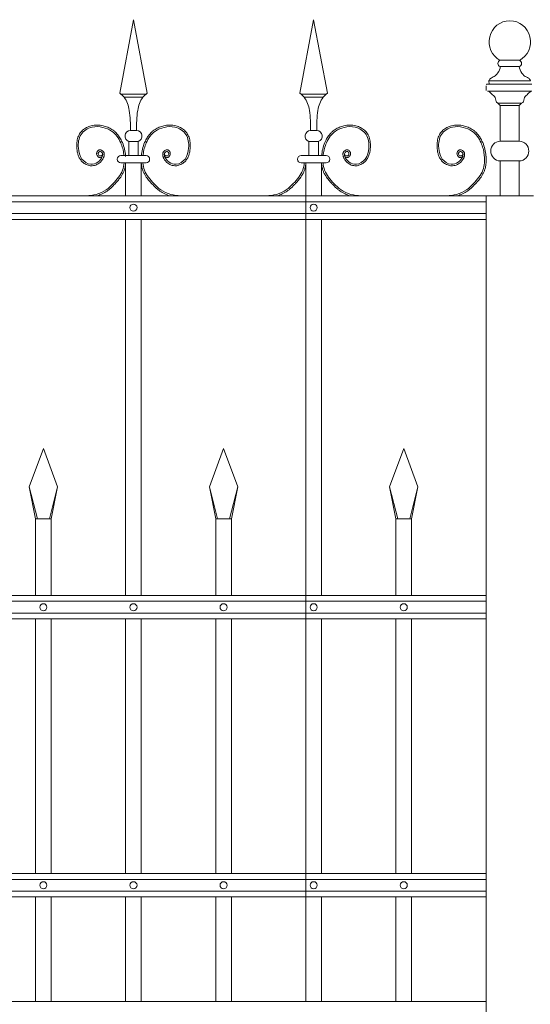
# Model space of a CAD drawing. Header units: millimetres. Extents: x 6567289036 to 6568990308, y 5976640423 to 5977332400.
# Tile 262 of 334: x 6568273775 to 6568274420, y 5976808347 to 5976809589. Entities that reach past the tile are written whole.
import ezdxf

# ---------------------------------------------------------------- set-up
doc = ezdxf.new("R2010")
doc.units = ezdxf.units.MM
doc.layers.add('01_widok', color=7, linetype='Continuous', lineweight=13)

# ---------------------------------------------------------------- blocks, each defined once
blk = doc.blocks.new('A$C6D0402AF')
at = {"layer": '01_widok'}
for p, q in [((2.1025, 1.4602), (2.12, 1.5538)), ((2.1375, 1.4602), (2.12, 1.5538)), ((2.3325, 1.4602), (2.35, 1.5538)), ((2.3675, 1.4602), (2.35, 1.5538)), ((2.12, 1.4588), (2.104, 1.4588)), ((2.12, 1.4588), (2.136, 1.4588)), ((2.35, 1.4588), (2.334, 1.4588)), ((2.35, 1.4588), (2.366, 1.4588)), ((2.12, 1.4548), (2.108, 1.4548)), ((2.12, 1.4548), (2.132, 1.4548)), ((2.35, 1.4548), (2.338, 1.4548)), ((2.35, 1.4548), (2.362, 1.4548)), ((2.12, 1.4125), (2.116, 1.4125)), ((2.12, 1.4125), (2.124, 1.4125)), ((2.35, 1.4125), (2.346, 1.4125)), ((2.35, 1.4125), (2.354, 1.4125)), ((2.114, 1.3985), (2.12, 1.3985)), ((2.114, 1.3985), (2.114, 1.3805)), ((2.126, 1.3985), (2.12, 1.3985)), ((2.126, 1.3985), (2.126, 1.3805)), ((2.344, 1.3985), (2.35, 1.3985)), ((2.344, 1.3985), (2.344, 1.3805)), ((2.356, 1.3985), (2.35, 1.3985)), ((2.356, 1.3985), (2.356, 1.3805)), ((2.12, 1.3805), (2.104, 1.3805)), ((2.11, 1.371), (2.104, 1.371)), ((2.11, 1.371), (2.11, 1.329)), ((2.11, 1.371), (2.13, 1.371)), ((2.12, 1.3805), (2.136, 1.3805)), ((2.13, 1.371), (2.13, 1.329)), ((2.13, 1.371), (2.136, 1.371)), ((2.35, 1.3805), (2.334, 1.3805)), ((2.34, 1.371), (2.334, 1.371)), ((2.34, 1.371), (2.34, 1.329)), ((2.34, 1.371), (2.34, 0.301)), ((2.34, 1.371), (2.34, 1.329)), ((2.34, 1.371), (2.36, 1.371)), ((2.35, 1.3805), (2.366, 1.3805)), ((2.36, 1.371), (2.36, 1.329)), ((2.36, 1.371), (2.366, 1.371)), ((2.57, 1.329), (0.06, 1.329)), ((0.06, 1.3215), (2.57, 1.3215)), ((0.06, 1.3065), (2.57, 1.3065)), ((2.57, 1.299), (0.06, 1.299)), ((2.11, 1.299), (2.11, 0.819)), ((2.13, 1.299), (2.13, 0.819)), ((2.34, 1.299), (2.34, 0.819)), ((2.36, 1.299), (2.36, 0.819)), ((1.987, 0.9577), (2.005, 1.0067)), ((2.023, 0.9577), (2.005, 1.0067)), ((2.217, 0.9577), (2.235, 1.0067)), ((2.253, 0.9577), (2.235, 1.0067)), ((2.447, 0.9577), (2.465, 1.0067)), ((2.483, 0.9577), (2.465, 1.0067)), ((1.9974, 0.9167), (1.987, 0.9577)), ((1.987, 0.9577), (1.995, 0.9167)), ((2.0126, 0.9167), (2.023, 0.9577)), ((2.0126, 0.9167), (2.023, 0.9577)), ((2.023, 0.9577), (2.015, 0.9167)), ((2.023, 0.9577), (2.015, 0.9167)), ((2.2274, 0.9167), (2.217, 0.9577)), ((2.217, 0.9577), (2.225, 0.9167)), ((2.2426, 0.9167), (2.253, 0.9577)), ((2.253, 0.9577), (2.245, 0.9167)), ((2.4574, 0.9167), (2.447, 0.9577)), ((2.447, 0.9577), (2.455, 0.9167)), ((2.4726, 0.9167), (2.483, 0.9577)), ((2.483, 0.9577), (2.475, 0.9167)), ((2.005, 0.9167), (1.995, 0.9167)), ((1.995, 0.9167), (1.995, 0.819)), ((2.005, 0.9167), (2.015, 0.9167)), ((2.015, 0.9167), (2.015, 0.819)), ((2.015, 0.9167), (2.015, 0.819)), ((2.235, 0.9167), (2.225, 0.9167)), ((2.225, 0.9167), (2.225, 0.819)), ((2.235, 0.9167), (2.245, 0.9167)), ((2.245, 0.9167), (2.245, 0.819)), ((2.465, 0.9167), (2.455, 0.9167)), ((2.455, 0.9167), (2.455, 0.819)), ((2.465, 0.9167), (2.475, 0.9167)), ((2.475, 0.9167), (2.475, 0.819)), ((2.57, 0.819), (0.06, 0.819)), ((2.57, 0.8115), (0.06, 0.8115)), ((2.57, 0.7965), (0.06, 0.7965)), ((2.57, 0.789), (0.06, 0.789)), ((1.995, 0.789), (1.995, 0.4642)), ((2.015, 0.789), (2.015, 0.4642)), ((2.015, 0.789), (2.015, 0.4642)), ((2.11, 0.789), (2.11, 0.4642)), ((2.13, 0.789), (2.13, 0.4642)), ((2.225, 0.789), (2.225, 0.4642)), ((2.245, 0.789), (2.245, 0.4642)), ((2.34, 0.789), (2.34, 0.4642)), ((2.36, 0.789), (2.36, 0.4642)), ((2.455, 0.789), (2.455, 0.4642)), ((2.475, 0.789), (2.475, 0.4642)), ((2.57, 0.4642), (0.06, 0.4642)), ((2.57, 0.4567), (0.06, 0.4567)), ((2.57, 0.4417), (0.06, 0.4417)), ((2.57, 0.4342), (0.06, 0.4342)), ((1.995, 0.4342), (1.995, 0.301)), ((2.015, 0.4342), (2.015, 0.301)), ((2.015, 0.4342), (2.015, 0.301)), ((2.11, 0.4342), (2.11, 0.301)), ((2.13, 0.4342), (2.13, 0.301)), ((2.225, 0.4342), (2.225, 0.301)), ((2.245, 0.4342), (2.245, 0.301)), ((2.34, 0.4342), (2.34, 0.301)), ((2.36, 0.4342), (2.36, 0.301)), ((2.455, 0.4342), (2.455, 0.301)), ((2.475, 0.4342), (2.475, 0.301)), ((0.06, 0.301), (2.57, 0.301)), ((2.57, 0.301), (0.06, 0.301))]:
    blk.add_line(p, q, dxfattribs=at)
for centre in [(2.12, 1.314), (2.35, 1.314), (2.005, 0.804), (2.12, 0.804), (2.235, 0.804), (2.35, 0.804), (2.465, 0.804), (2.005, 0.4492), (2.12, 0.4492), (2.235, 0.4492), (2.35, 0.4492), (2.465, 0.4492)]:
    blk.add_circle(centre, 0.0045, dxfattribs=at)
for centre, radius, start, end in [((2.1163, 1.4053), 0.00718, 92.058, 251.6817), ((2.1237, 1.4053), 0.00718, 288.3183, 87.942), ((2.3463, 1.4053), 0.00718, 92.058, 251.6817), ((2.3537, 1.4053), 0.00718, 288.3183, 87.942), ((2.1041, 1.3757), 0.00473, 91.3822, 268.6178), ((2.1359, 1.3757), 0.00473, 271.3822, 88.6178), ((2.3341, 1.3757), 0.00473, 91.3822, 268.6178), ((2.3659, 1.3757), 0.00473, 271.3822, 88.6178)]:
    blk.add_arc(centre, radius, start, end, dxfattribs=at)
for points in [[(2.1025, 1.4602), (2.108, 1.4548), (2.1146, 1.4381), (2.116, 1.4125)], [(2.1375, 1.4602), (2.132, 1.4548), (2.1254, 1.4381), (2.124, 1.4125)], [(2.3325, 1.4602), (2.338, 1.4548), (2.3446, 1.4381), (2.346, 1.4125)], [(2.3675, 1.4602), (2.362, 1.4548), (2.3554, 1.4381), (2.354, 1.4125)], [(2.5678, 1.3805), (2.5682, 1.3762), (2.568, 1.371)], [(2.5698, 1.3803), (2.5702, 1.376), (2.57, 1.3708)]]:
    blk.add_spline(points, degree=3, dxfattribs=at)
for points, knots in [([(2.0801, 1.3792), (2.079, 1.3776), (2.0766, 1.3779), (2.076, 1.3781), (2.0758, 1.3782), (2.0754, 1.3784), (2.0752, 1.3785), (2.0745, 1.3789), (2.0742, 1.3794), (2.0735, 1.3803), (2.0733, 1.3808), (2.073, 1.3818), (2.0729, 1.3823), (2.073, 1.3832), (2.073, 1.3835), (2.0731, 1.3841), (2.0732, 1.3844), (2.0735, 1.3852), (2.0738, 1.3856), (2.0745, 1.3865), (2.0749, 1.3869), (2.0757, 1.3873), (2.076, 1.3874), (2.0765, 1.3876), (2.0767, 1.3876), (2.0772, 1.3876), (2.0774, 1.3876), (2.0782, 1.3876), (2.0787, 1.3875), (2.0796, 1.387), (2.08, 1.3868), (2.0808, 1.3862), (2.0811, 1.3858), (2.0817, 1.3852), (2.0818, 1.3849), (2.0821, 1.3844), (2.0823, 1.3841), (2.0825, 1.3835), (2.0825, 1.3832), (2.0827, 1.3824), (2.0827, 1.3818), (2.0826, 1.3807), (2.0825, 1.3802), (2.0823, 1.3794), (2.0822, 1.3791), (2.082, 1.3785), (2.0819, 1.3781), (2.0816, 1.3774), (2.0814, 1.3771), (2.0809, 1.3761), (2.0806, 1.3755), (2.0794, 1.3736), (2.0784, 1.3725), (2.0758, 1.3702), (2.0739, 1.3691), (2.07, 1.3676), (2.0678, 1.3673), (2.0649, 1.3674), (2.0641, 1.3675), (2.0626, 1.3679), (2.0618, 1.3681), (2.0592, 1.3691), (2.0575, 1.3701), (2.0547, 1.3724), (2.0536, 1.3735), (2.0517, 1.376), (2.0509, 1.3773), (2.0496, 1.3801), (2.0491, 1.3815), (2.0484, 1.3843), (2.0481, 1.3858), (2.0478, 1.3883), (2.0477, 1.3894), (2.0476, 1.3916), (2.0475, 1.3928), (2.0476, 1.3961), (2.0478, 1.3983), (2.0487, 1.4027), (2.0494, 1.4048), (2.051, 1.4077), (2.0515, 1.4085), (2.0527, 1.4101), (2.0533, 1.4109), (2.0554, 1.4131), (2.057, 1.4143), (2.0605, 1.4164), (2.0624, 1.4173), (2.0655, 1.4184), (2.0667, 1.4187), (2.0692, 1.4191), (2.0704, 1.4193), (2.0737, 1.4194), (2.0757, 1.4193), (2.0789, 1.4189), (2.0801, 1.4186), (2.0832, 1.4179), (2.0852, 1.4173), (2.089, 1.4158), (2.0908, 1.4149), (2.0935, 1.4132), (2.0944, 1.4125), (2.0961, 1.4111), (2.097, 1.4103), (2.0993, 1.4078), (2.1007, 1.406), (2.103, 1.4025), (2.104, 1.4007), (2.1062, 1.3963), (2.1072, 1.3935), (2.1087, 1.3879), (2.1093, 1.385), (2.1097, 1.3815), (2.1098, 1.381), (2.11, 1.379)], [4.6165, 4.6165, 4.6165, 4.6165, 5.188367, 5.188367, 5.549428, 5.549428, 5.910489, 5.910489, 6.837983, 6.837983, 7.765478, 7.765478, 8.692972, 8.692972, 9.190028, 9.190028, 9.687083, 9.687083, 10.618534, 10.618534, 11.549985, 11.549985, 12.010547, 12.010547, 12.33998, 12.33998, 12.669414, 12.669414, 13.561099, 13.561099, 14.452783, 14.452783, 15.344467, 15.344467, 15.940368, 15.940368, 16.492607, 16.492607, 17.044846, 17.044846, 18.200205, 18.200205, 19.355563, 19.355563, 20.151118, 20.151118, 21.100453, 21.100453, 22.049789, 22.049789, 23.94846, 23.94846, 27.745803, 27.745803, 33.221248, 33.221248, 38.696693, 38.696693, 40.725069, 40.725069, 42.753445, 42.753445, 47.908007, 47.908007, 52.041948, 52.041948, 56.17589, 56.17589, 60.309831, 60.309831, 64.342201, 64.342201, 67.40836, 67.40836, 70.47452, 70.47452, 76.606839, 76.606839, 82.739158, 82.739158, 85.455708, 85.455708, 88.172258, 88.172258, 93.605357, 93.605357, 99.038456, 99.038456, 102.482403, 102.482403, 105.92635, 105.92635, 111.504268, 111.504268, 114.996104, 114.996104, 120.708661, 120.708661, 126.421218, 126.421218, 129.587167, 129.587167, 132.753115, 132.753115, 139.085012, 139.085012, 144.64085, 144.64085, 153.114925, 153.114925, 161.589001, 161.589001, 163.11027, 163.11027, 163.11027, 163.11027]), ([(2.0801, 1.3792), (2.079, 1.3776), (2.0766, 1.3779), (2.076, 1.3781), (2.0758, 1.3782), (2.0754, 1.3784), (2.0752, 1.3785), (2.0745, 1.3789), (2.0742, 1.3794), (2.0735, 1.3803), (2.0733, 1.3808), (2.073, 1.3818), (2.0729, 1.3823), (2.073, 1.3832), (2.073, 1.3835), (2.0731, 1.3841), (2.0732, 1.3844), (2.0735, 1.3852), (2.0738, 1.3856), (2.0745, 1.3865), (2.0749, 1.3869), (2.0757, 1.3873), (2.076, 1.3874), (2.0765, 1.3876), (2.0767, 1.3876), (2.0772, 1.3876), (2.0774, 1.3876), (2.0782, 1.3876), (2.0787, 1.3875), (2.0796, 1.387), (2.08, 1.3868), (2.0808, 1.3862), (2.0811, 1.3858), (2.0817, 1.3852), (2.0818, 1.3849), (2.0821, 1.3844), (2.0823, 1.3841), (2.0825, 1.3835), (2.0825, 1.3832), (2.0827, 1.3824), (2.0827, 1.3818), (2.0826, 1.3807), (2.0825, 1.3802), (2.0823, 1.3794), (2.0822, 1.3791), (2.082, 1.3785), (2.0819, 1.3781), (2.0816, 1.3774), (2.0814, 1.3771), (2.0809, 1.3761), (2.0806, 1.3755), (2.0794, 1.3736), (2.0784, 1.3725), (2.0758, 1.3702), (2.0739, 1.3691), (2.07, 1.3676), (2.0678, 1.3673), (2.0649, 1.3674), (2.0641, 1.3675), (2.0626, 1.3679), (2.0618, 1.3681), (2.0592, 1.3691), (2.0575, 1.3701), (2.0547, 1.3724), (2.0536, 1.3735), (2.0517, 1.376), (2.0509, 1.3773), (2.0496, 1.3801), (2.0491, 1.3815), (2.0484, 1.3843), (2.0481, 1.3858), (2.0478, 1.3883), (2.0477, 1.3894), (2.0476, 1.3916), (2.0475, 1.3928), (2.0476, 1.3961), (2.0478, 1.3983), (2.0487, 1.4027), (2.0494, 1.4048), (2.051, 1.4077), (2.0515, 1.4085), (2.0527, 1.4101), (2.0533, 1.4109), (2.0554, 1.4131), (2.057, 1.4143), (2.0605, 1.4164), (2.0624, 1.4173), (2.0655, 1.4184), (2.0667, 1.4187), (2.0692, 1.4191), (2.0704, 1.4193), (2.0737, 1.4194), (2.0757, 1.4193), (2.0789, 1.4189), (2.0801, 1.4186), (2.0832, 1.4179), (2.0852, 1.4173), (2.089, 1.4158), (2.0908, 1.4149), (2.0935, 1.4132), (2.0944, 1.4125), (2.0961, 1.4111), (2.097, 1.4103), (2.0993, 1.4078), (2.1007, 1.406), (2.103, 1.4025), (2.104, 1.4007), (2.1062, 1.3963), (2.1072, 1.3935), (2.1087, 1.3879), (2.1093, 1.385), (2.1097, 1.3815), (2.1098, 1.381), (2.1098, 1.3805)], [4.6165, 4.6165, 4.6165, 4.6165, 5.188367, 5.188367, 5.549428, 5.549428, 5.910489, 5.910489, 6.837983, 6.837983, 7.765478, 7.765478, 8.692972, 8.692972, 9.190028, 9.190028, 9.687083, 9.687083, 10.618534, 10.618534, 11.549985, 11.549985, 12.010547, 12.010547, 12.33998, 12.33998, 12.669414, 12.669414, 13.561099, 13.561099, 14.452783, 14.452783, 15.344467, 15.344467, 15.940368, 15.940368, 16.492607, 16.492607, 17.044846, 17.044846, 18.200205, 18.200205, 19.355563, 19.355563, 20.151118, 20.151118, 21.100453, 21.100453, 22.049789, 22.049789, 23.94846, 23.94846, 27.745803, 27.745803, 33.221248, 33.221248, 38.696693, 38.696693, 40.725069, 40.725069, 42.753445, 42.753445, 47.908007, 47.908007, 52.041948, 52.041948, 56.17589, 56.17589, 60.309831, 60.309831, 64.342201, 64.342201, 67.40836, 67.40836, 70.47452, 70.47452, 76.606839, 76.606839, 82.739158, 82.739158, 85.455708, 85.455708, 88.172258, 88.172258, 93.605357, 93.605357, 99.038456, 99.038456, 102.482403, 102.482403, 105.92635, 105.92635, 111.504268, 111.504268, 114.996104, 114.996104, 120.708661, 120.708661, 126.421218, 126.421218, 129.587167, 129.587167, 132.753115, 132.753115, 139.085012, 139.085012, 144.64085, 144.64085, 153.114925, 153.114925, 161.589001, 161.589001, 163.11027, 163.11027, 163.11027, 163.11027]), ([(2.0801, 1.3792), (2.079, 1.3776), (2.0766, 1.3779), (2.076, 1.3781), (2.0758, 1.3782), (2.0754, 1.3784), (2.0752, 1.3785), (2.0745, 1.3789), (2.0742, 1.3794), (2.0735, 1.3803), (2.0733, 1.3808), (2.073, 1.3818), (2.0729, 1.3823), (2.073, 1.3832), (2.073, 1.3835), (2.0731, 1.3841), (2.0732, 1.3844), (2.0735, 1.3852), (2.0738, 1.3856), (2.0745, 1.3865), (2.0749, 1.3869), (2.0757, 1.3873), (2.076, 1.3874), (2.0765, 1.3876), (2.0767, 1.3876), (2.0772, 1.3876), (2.0774, 1.3876), (2.0782, 1.3876), (2.0787, 1.3875), (2.0796, 1.387), (2.08, 1.3868), (2.0808, 1.3862), (2.0811, 1.3858), (2.0817, 1.3852), (2.0818, 1.3849), (2.0821, 1.3844), (2.0823, 1.3841), (2.0825, 1.3835), (2.0825, 1.3832), (2.0827, 1.3824), (2.0827, 1.3818), (2.0826, 1.3807), (2.0825, 1.3802), (2.0823, 1.3794), (2.0822, 1.3791), (2.082, 1.3785), (2.0819, 1.3781), (2.0816, 1.3774), (2.0814, 1.3771), (2.0809, 1.3761), (2.0806, 1.3755), (2.0794, 1.3736), (2.0784, 1.3725), (2.0758, 1.3702), (2.0739, 1.3691), (2.07, 1.3676), (2.0678, 1.3673), (2.0649, 1.3674), (2.0641, 1.3675), (2.0626, 1.3679), (2.0618, 1.3681), (2.0592, 1.3691), (2.0575, 1.3701), (2.0547, 1.3724), (2.0536, 1.3735), (2.0517, 1.376), (2.0509, 1.3773), (2.0496, 1.3801), (2.0491, 1.3815), (2.0484, 1.3843), (2.0481, 1.3858), (2.0478, 1.3883), (2.0477, 1.3894), (2.0476, 1.3916), (2.0475, 1.3928), (2.0476, 1.3961), (2.0478, 1.3983), (2.0487, 1.4027), (2.0494, 1.4048), (2.051, 1.4077), (2.0515, 1.4085), (2.0527, 1.4101), (2.0533, 1.4109), (2.0554, 1.4131), (2.057, 1.4143), (2.0605, 1.4164), (2.0624, 1.4173), (2.0655, 1.4184), (2.0667, 1.4187), (2.0692, 1.4191), (2.0704, 1.4193), (2.0737, 1.4194), (2.0757, 1.4193), (2.0789, 1.4189), (2.0801, 1.4186), (2.0832, 1.4179), (2.0852, 1.4173), (2.089, 1.4158), (2.0908, 1.4149), (2.0935, 1.4132), (2.0944, 1.4125), (2.0961, 1.4111), (2.097, 1.4103), (2.0993, 1.4078), (2.1007, 1.406), (2.103, 1.4025), (2.104, 1.4007), (2.1062, 1.3963), (2.1072, 1.3935), (2.1087, 1.3879), (2.1093, 1.385), (2.1097, 1.3815), (2.1098, 1.381), (2.11, 1.379)], [4.6165, 4.6165, 4.6165, 4.6165, 5.188367, 5.188367, 5.549428, 5.549428, 5.910489, 5.910489, 6.837983, 6.837983, 7.765478, 7.765478, 8.692972, 8.692972, 9.190028, 9.190028, 9.687083, 9.687083, 10.618534, 10.618534, 11.549985, 11.549985, 12.010547, 12.010547, 12.33998, 12.33998, 12.669414, 12.669414, 13.561099, 13.561099, 14.452783, 14.452783, 15.344467, 15.344467, 15.940368, 15.940368, 16.492607, 16.492607, 17.044846, 17.044846, 18.200205, 18.200205, 19.355563, 19.355563, 20.151118, 20.151118, 21.100453, 21.100453, 22.049789, 22.049789, 23.94846, 23.94846, 27.745803, 27.745803, 33.221248, 33.221248, 38.696693, 38.696693, 40.725069, 40.725069, 42.753445, 42.753445, 47.908007, 47.908007, 52.041948, 52.041948, 56.17589, 56.17589, 60.309831, 60.309831, 64.342201, 64.342201, 67.40836, 67.40836, 70.47452, 70.47452, 76.606839, 76.606839, 82.739158, 82.739158, 85.455708, 85.455708, 88.172258, 88.172258, 93.605357, 93.605357, 99.038456, 99.038456, 102.482403, 102.482403, 105.92635, 105.92635, 111.504268, 111.504268, 114.996104, 114.996104, 120.708661, 120.708661, 126.421218, 126.421218, 129.587167, 129.587167, 132.753115, 132.753115, 139.085012, 139.085012, 144.64085, 144.64085, 153.114925, 153.114925, 161.589001, 161.589001, 163.11027, 163.11027, 163.11027, 163.11027]), ([(2.0806, 1.3827), (2.0804, 1.3819), (2.08, 1.38), (2.076, 1.3793), (2.0742, 1.3832), (2.077, 1.3867), (2.0813, 1.3836), (2.08, 1.3775), (2.0752, 1.3712), (2.0641, 1.3677), (2.0522, 1.3756), (2.0486, 1.3909), (2.0506, 1.4085), (2.066, 1.4182), (2.0805, 1.4172), (2.0948, 1.4116), (2.1043, 1.3981), (2.1071, 1.3866), (2.1078, 1.3809), (2.1078, 1.3805)], [0, 0, 0, 0, 2.276171, 5.482858, 9.081143, 12.123133, 16.088096, 20.24215, 29.50989, 38.967775, 52.064989, 66.796785, 84.531155, 101.296087, 115.254866, 127.16367, 146.089907, 161.545397, 162.912572, 162.912572, 162.912572, 162.912572]), ([(2.0806, 1.3827), (2.0804, 1.3819), (2.08, 1.38), (2.076, 1.3793), (2.0742, 1.3832), (2.077, 1.3867), (2.0813, 1.3836), (2.08, 1.3775), (2.0752, 1.3712), (2.0641, 1.3677), (2.0522, 1.3756), (2.0486, 1.3909), (2.0506, 1.4085), (2.066, 1.4182), (2.0805, 1.4172), (2.0948, 1.4116), (2.1043, 1.3981), (2.1071, 1.3866), (2.1078, 1.3809), (2.1078, 1.3805)], [0, 0, 0, 0, 2.276171, 5.482858, 9.081143, 12.123133, 16.088096, 20.24215, 29.50989, 38.967775, 52.064989, 66.796785, 84.531155, 101.296087, 115.254866, 127.16367, 146.089907, 161.545397, 162.912572, 162.912572, 162.912572, 162.912572]), ([(2.0806, 1.3827), (2.0804, 1.3819), (2.08, 1.38), (2.076, 1.3793), (2.0742, 1.3832), (2.077, 1.3867), (2.0813, 1.3836), (2.08, 1.3775), (2.0752, 1.3712), (2.0641, 1.3677), (2.0522, 1.3756), (2.0486, 1.3909), (2.0506, 1.4085), (2.066, 1.4182), (2.0805, 1.4172), (2.0948, 1.4116), (2.1043, 1.3981), (2.1071, 1.3866), (2.1078, 1.3809), (2.1078, 1.3805)], [0, 0, 0, 0, 2.276171, 5.482858, 9.081143, 12.123133, 16.088096, 20.24215, 29.50989, 38.967775, 52.064989, 66.796785, 84.531155, 101.296087, 115.254866, 127.16367, 146.089907, 161.545397, 162.912572, 162.912572, 162.912572, 162.912572]), ([(2.1599, 1.3792), (2.161, 1.3776), (2.1634, 1.3779), (2.164, 1.3781), (2.1642, 1.3782), (2.1646, 1.3784), (2.1648, 1.3785), (2.1655, 1.3789), (2.1658, 1.3794), (2.1665, 1.3803), (2.1667, 1.3808), (2.167, 1.3818), (2.1671, 1.3823), (2.167, 1.3832), (2.167, 1.3835), (2.1669, 1.3841), (2.1668, 1.3844), (2.1665, 1.3852), (2.1662, 1.3856), (2.1655, 1.3865), (2.1651, 1.3869), (2.1643, 1.3873), (2.164, 1.3874), (2.1635, 1.3876), (2.1633, 1.3876), (2.1628, 1.3876), (2.1626, 1.3876), (2.1618, 1.3876), (2.1613, 1.3875), (2.1604, 1.387), (2.16, 1.3868), (2.1592, 1.3862), (2.1589, 1.3858), (2.1583, 1.3852), (2.1582, 1.3849), (2.1579, 1.3844), (2.1577, 1.3841), (2.1575, 1.3835), (2.1575, 1.3832), (2.1573, 1.3824), (2.1573, 1.3818), (2.1574, 1.3807), (2.1575, 1.3802), (2.1577, 1.3794), (2.1578, 1.3791), (2.158, 1.3785), (2.1581, 1.3781), (2.1584, 1.3774), (2.1586, 1.3771), (2.1591, 1.3761), (2.1594, 1.3755), (2.1606, 1.3736), (2.1616, 1.3725), (2.1642, 1.3702), (2.1661, 1.3691), (2.17, 1.3676), (2.1722, 1.3673), (2.1751, 1.3674), (2.1759, 1.3675), (2.1774, 1.3679), (2.1782, 1.3681), (2.1808, 1.3691), (2.1825, 1.3701), (2.1853, 1.3724), (2.1864, 1.3735), (2.1883, 1.376), (2.1891, 1.3773), (2.1904, 1.3801), (2.1909, 1.3815), (2.1916, 1.3843), (2.1919, 1.3858), (2.1922, 1.3883), (2.1923, 1.3894), (2.1924, 1.3916), (2.1925, 1.3928), (2.1924, 1.3961), (2.1922, 1.3983), (2.1913, 1.4027), (2.1906, 1.4048), (2.189, 1.4077), (2.1885, 1.4085), (2.1873, 1.4101), (2.1867, 1.4109), (2.1846, 1.4131), (2.183, 1.4143), (2.1795, 1.4164), (2.1776, 1.4173), (2.1745, 1.4184), (2.1733, 1.4187), (2.1708, 1.4191), (2.1696, 1.4193), (2.1663, 1.4194), (2.1643, 1.4193), (2.1611, 1.4189), (2.1599, 1.4186), (2.1568, 1.4179), (2.1548, 1.4173), (2.151, 1.4158), (2.1492, 1.4149), (2.1465, 1.4132), (2.1456, 1.4125), (2.1439, 1.4111), (2.143, 1.4103), (2.1407, 1.4078), (2.1393, 1.406), (2.137, 1.4025), (2.136, 1.4007), (2.1338, 1.3963), (2.1328, 1.3935), (2.1313, 1.3879), (2.1307, 1.385), (2.1303, 1.3815), (2.1302, 1.381), (2.1302, 1.3805)], [4.6165, 4.6165, 4.6165, 4.6165, 5.188367, 5.188367, 5.549428, 5.549428, 5.910489, 5.910489, 6.837983, 6.837983, 7.765478, 7.765478, 8.692972, 8.692972, 9.190028, 9.190028, 9.687083, 9.687083, 10.618534, 10.618534, 11.549985, 11.549985, 12.010547, 12.010547, 12.33998, 12.33998, 12.669414, 12.669414, 13.561099, 13.561099, 14.452783, 14.452783, 15.344467, 15.344467, 15.940368, 15.940368, 16.492607, 16.492607, 17.044846, 17.044846, 18.200205, 18.200205, 19.355563, 19.355563, 20.151118, 20.151118, 21.100453, 21.100453, 22.049789, 22.049789, 23.94846, 23.94846, 27.745803, 27.745803, 33.221248, 33.221248, 38.696693, 38.696693, 40.725069, 40.725069, 42.753445, 42.753445, 47.908007, 47.908007, 52.041948, 52.041948, 56.17589, 56.17589, 60.309831, 60.309831, 64.342201, 64.342201, 67.40836, 67.40836, 70.47452, 70.47452, 76.606839, 76.606839, 82.739158, 82.739158, 85.455708, 85.455708, 88.172258, 88.172258, 93.605357, 93.605357, 99.038456, 99.038456, 102.482403, 102.482403, 105.92635, 105.92635, 111.504268, 111.504268, 114.996104, 114.996104, 120.708661, 120.708661, 126.421218, 126.421218, 129.587167, 129.587167, 132.753115, 132.753115, 139.085012, 139.085012, 144.64085, 144.64085, 153.114925, 153.114925, 161.589001, 161.589001, 163.11027, 163.11027, 163.11027, 163.11027]), ([(2.1594, 1.3827), (2.1596, 1.3819), (2.16, 1.38), (2.164, 1.3793), (2.1658, 1.3832), (2.163, 1.3867), (2.1587, 1.3836), (2.16, 1.3775), (2.1648, 1.3712), (2.1759, 1.3677), (2.1878, 1.3756), (2.1914, 1.3909), (2.1894, 1.4085), (2.174, 1.4182), (2.1595, 1.4172), (2.1452, 1.4116), (2.1357, 1.3981), (2.1329, 1.3866), (2.1322, 1.3809), (2.1322, 1.3805)], [0, 0, 0, 0, 2.276171, 5.482858, 9.081143, 12.123133, 16.088096, 20.24215, 29.50989, 38.967775, 52.064989, 66.796785, 84.531155, 101.296087, 115.254866, 127.16367, 146.089907, 161.545397, 162.912572, 162.912572, 162.912572, 162.912572]), ([(2.3899, 1.3792), (2.391, 1.3776), (2.3934, 1.3779), (2.394, 1.3781), (2.3942, 1.3782), (2.3946, 1.3784), (2.3948, 1.3785), (2.3955, 1.3789), (2.3958, 1.3794), (2.3965, 1.3803), (2.3967, 1.3808), (2.397, 1.3818), (2.3971, 1.3823), (2.397, 1.3832), (2.397, 1.3835), (2.3969, 1.3841), (2.3968, 1.3844), (2.3965, 1.3852), (2.3962, 1.3856), (2.3955, 1.3865), (2.3951, 1.3869), (2.3943, 1.3873), (2.394, 1.3874), (2.3935, 1.3876), (2.3933, 1.3876), (2.3928, 1.3876), (2.3926, 1.3876), (2.3918, 1.3876), (2.3913, 1.3875), (2.3904, 1.387), (2.39, 1.3868), (2.3892, 1.3862), (2.3889, 1.3858), (2.3883, 1.3852), (2.3882, 1.3849), (2.3879, 1.3844), (2.3877, 1.3841), (2.3875, 1.3835), (2.3875, 1.3832), (2.3873, 1.3824), (2.3873, 1.3818), (2.3874, 1.3807), (2.3875, 1.3802), (2.3877, 1.3794), (2.3878, 1.3791), (2.388, 1.3785), (2.3881, 1.3781), (2.3884, 1.3774), (2.3886, 1.3771), (2.3891, 1.3761), (2.3894, 1.3755), (2.3906, 1.3736), (2.3916, 1.3725), (2.3942, 1.3702), (2.3961, 1.3691), (2.4, 1.3676), (2.4022, 1.3673), (2.4051, 1.3674), (2.4059, 1.3675), (2.4074, 1.3679), (2.4082, 1.3681), (2.4108, 1.3691), (2.4125, 1.3701), (2.4153, 1.3724), (2.4164, 1.3735), (2.4183, 1.376), (2.4191, 1.3773), (2.4204, 1.3801), (2.4209, 1.3815), (2.4216, 1.3843), (2.4219, 1.3858), (2.4222, 1.3883), (2.4223, 1.3894), (2.4224, 1.3916), (2.4225, 1.3928), (2.4224, 1.3961), (2.4222, 1.3983), (2.4213, 1.4027), (2.4206, 1.4048), (2.419, 1.4077), (2.4185, 1.4085), (2.4173, 1.4101), (2.4167, 1.4109), (2.4146, 1.4131), (2.413, 1.4143), (2.4095, 1.4164), (2.4076, 1.4173), (2.4045, 1.4184), (2.4033, 1.4187), (2.4008, 1.4191), (2.3996, 1.4193), (2.3963, 1.4194), (2.3943, 1.4193), (2.3911, 1.4189), (2.3899, 1.4186), (2.3868, 1.4179), (2.3848, 1.4173), (2.381, 1.4158), (2.3792, 1.4149), (2.3765, 1.4132), (2.3756, 1.4125), (2.3739, 1.4111), (2.373, 1.4103), (2.3707, 1.4078), (2.3693, 1.406), (2.367, 1.4025), (2.366, 1.4007), (2.3638, 1.3963), (2.3628, 1.3935), (2.3613, 1.3879), (2.3607, 1.385), (2.3603, 1.3815), (2.3602, 1.381), (2.3602, 1.3805)], [4.6165, 4.6165, 4.6165, 4.6165, 5.188367, 5.188367, 5.549428, 5.549428, 5.910489, 5.910489, 6.837983, 6.837983, 7.765478, 7.765478, 8.692972, 8.692972, 9.190028, 9.190028, 9.687083, 9.687083, 10.618534, 10.618534, 11.549985, 11.549985, 12.010547, 12.010547, 12.33998, 12.33998, 12.669414, 12.669414, 13.561099, 13.561099, 14.452783, 14.452783, 15.344467, 15.344467, 15.940368, 15.940368, 16.492607, 16.492607, 17.044846, 17.044846, 18.200205, 18.200205, 19.355563, 19.355563, 20.151118, 20.151118, 21.100453, 21.100453, 22.049789, 22.049789, 23.94846, 23.94846, 27.745803, 27.745803, 33.221248, 33.221248, 38.696693, 38.696693, 40.725069, 40.725069, 42.753445, 42.753445, 47.908007, 47.908007, 52.041948, 52.041948, 56.17589, 56.17589, 60.309831, 60.309831, 64.342201, 64.342201, 67.40836, 67.40836, 70.47452, 70.47452, 76.606839, 76.606839, 82.739158, 82.739158, 85.455708, 85.455708, 88.172258, 88.172258, 93.605357, 93.605357, 99.038456, 99.038456, 102.482403, 102.482403, 105.92635, 105.92635, 111.504268, 111.504268, 114.996104, 114.996104, 120.708661, 120.708661, 126.421218, 126.421218, 129.587167, 129.587167, 132.753115, 132.753115, 139.085012, 139.085012, 144.64085, 144.64085, 153.114925, 153.114925, 161.589001, 161.589001, 163.11027, 163.11027, 163.11027, 163.11027]), ([(2.3894, 1.3827), (2.3896, 1.3819), (2.39, 1.38), (2.394, 1.3793), (2.3958, 1.3832), (2.393, 1.3867), (2.3887, 1.3836), (2.39, 1.3775), (2.3948, 1.3712), (2.4059, 1.3677), (2.4178, 1.3756), (2.4214, 1.3909), (2.4194, 1.4085), (2.404, 1.4182), (2.3895, 1.4172), (2.3752, 1.4116), (2.3657, 1.3981), (2.3629, 1.3866), (2.3622, 1.3809), (2.3622, 1.3805)], [0, 0, 0, 0, 2.276171, 5.482858, 9.081143, 12.123133, 16.088096, 20.24215, 29.50989, 38.967775, 52.064989, 66.796785, 84.531155, 101.296087, 115.254866, 127.16367, 146.089907, 161.545397, 162.912572, 162.912572, 162.912572, 162.912572]), ([(2.5401, 1.3792), (2.539, 1.3776), (2.5366, 1.3779), (2.536, 1.3781), (2.5358, 1.3782), (2.5354, 1.3784), (2.5352, 1.3785), (2.5345, 1.3789), (2.5342, 1.3794), (2.5335, 1.3803), (2.5333, 1.3808), (2.533, 1.3818), (2.5329, 1.3823), (2.533, 1.3832), (2.533, 1.3835), (2.5331, 1.3841), (2.5332, 1.3844), (2.5335, 1.3852), (2.5338, 1.3856), (2.5345, 1.3865), (2.5349, 1.3869), (2.5357, 1.3873), (2.536, 1.3874), (2.5365, 1.3876), (2.5367, 1.3876), (2.5372, 1.3876), (2.5374, 1.3876), (2.5382, 1.3876), (2.5387, 1.3875), (2.5396, 1.387), (2.54, 1.3868), (2.5408, 1.3862), (2.5411, 1.3858), (2.5417, 1.3852), (2.5418, 1.3849), (2.5421, 1.3844), (2.5423, 1.3841), (2.5425, 1.3835), (2.5425, 1.3832), (2.5427, 1.3824), (2.5427, 1.3818), (2.5426, 1.3807), (2.5425, 1.3802), (2.5423, 1.3794), (2.5422, 1.3791), (2.542, 1.3785), (2.5419, 1.3781), (2.5416, 1.3774), (2.5414, 1.3771), (2.5409, 1.3761), (2.5406, 1.3755), (2.5394, 1.3736), (2.5384, 1.3725), (2.5358, 1.3702), (2.5339, 1.3691), (2.53, 1.3676), (2.5278, 1.3673), (2.5249, 1.3674), (2.5241, 1.3675), (2.5226, 1.3679), (2.5218, 1.3681), (2.5192, 1.3691), (2.5175, 1.3701), (2.5147, 1.3724), (2.5136, 1.3735), (2.5117, 1.376), (2.5109, 1.3773), (2.5096, 1.3801), (2.5091, 1.3815), (2.5084, 1.3843), (2.5081, 1.3858), (2.5078, 1.3883), (2.5077, 1.3894), (2.5076, 1.3916), (2.5075, 1.3928), (2.5076, 1.3961), (2.5078, 1.3983), (2.5087, 1.4027), (2.5094, 1.4048), (2.511, 1.4077), (2.5115, 1.4085), (2.5127, 1.4101), (2.5133, 1.4109), (2.5154, 1.4131), (2.517, 1.4143), (2.5205, 1.4164), (2.5224, 1.4173), (2.5255, 1.4184), (2.5267, 1.4187), (2.5292, 1.4191), (2.5304, 1.4193), (2.5337, 1.4194), (2.5357, 1.4193), (2.5389, 1.4189), (2.5401, 1.4186), (2.5432, 1.4179), (2.5452, 1.4173), (2.549, 1.4158), (2.5508, 1.4149), (2.5535, 1.4132), (2.5544, 1.4125), (2.5561, 1.4111), (2.557, 1.4103), (2.5593, 1.4078), (2.5607, 1.406), (2.563, 1.4025), (2.564, 1.4007), (2.5662, 1.3963), (2.5672, 1.3935), (2.5687, 1.3879), (2.5693, 1.385), (2.5697, 1.3815), (2.5698, 1.381), (2.57, 1.379)], [4.6165, 4.6165, 4.6165, 4.6165, 5.188367, 5.188367, 5.549428, 5.549428, 5.910489, 5.910489, 6.837983, 6.837983, 7.765478, 7.765478, 8.692972, 8.692972, 9.190028, 9.190028, 9.687083, 9.687083, 10.618534, 10.618534, 11.549985, 11.549985, 12.010547, 12.010547, 12.33998, 12.33998, 12.669414, 12.669414, 13.561099, 13.561099, 14.452783, 14.452783, 15.344467, 15.344467, 15.940368, 15.940368, 16.492607, 16.492607, 17.044846, 17.044846, 18.200205, 18.200205, 19.355563, 19.355563, 20.151118, 20.151118, 21.100453, 21.100453, 22.049789, 22.049789, 23.94846, 23.94846, 27.745803, 27.745803, 33.221248, 33.221248, 38.696693, 38.696693, 40.725069, 40.725069, 42.753445, 42.753445, 47.908007, 47.908007, 52.041948, 52.041948, 56.17589, 56.17589, 60.309831, 60.309831, 64.342201, 64.342201, 67.40836, 67.40836, 70.47452, 70.47452, 76.606839, 76.606839, 82.739158, 82.739158, 85.455708, 85.455708, 88.172258, 88.172258, 93.605357, 93.605357, 99.038456, 99.038456, 102.482403, 102.482403, 105.92635, 105.92635, 111.504268, 111.504268, 114.996104, 114.996104, 120.708661, 120.708661, 126.421218, 126.421218, 129.587167, 129.587167, 132.753115, 132.753115, 139.085012, 139.085012, 144.64085, 144.64085, 153.114925, 153.114925, 161.589001, 161.589001, 163.11027, 163.11027, 163.11027, 163.11027]), ([(2.5406, 1.3827), (2.5404, 1.3819), (2.54, 1.38), (2.536, 1.3793), (2.5342, 1.3832), (2.537, 1.3867), (2.5413, 1.3836), (2.54, 1.3775), (2.5352, 1.3712), (2.5241, 1.3677), (2.5122, 1.3756), (2.5086, 1.3909), (2.5106, 1.4085), (2.526, 1.4182), (2.5405, 1.4172), (2.5548, 1.4116), (2.5643, 1.3981), (2.5671, 1.3866), (2.5678, 1.3809), (2.5678, 1.3805)], [0, 0, 0, 0, 2.276171, 5.482858, 9.081143, 12.123133, 16.088096, 20.24215, 29.50989, 38.967775, 52.064989, 66.796785, 84.531155, 101.296087, 115.254866, 127.16367, 146.089907, 161.545397, 162.912572, 162.912572, 162.912572, 162.912572]), ([(2.108, 1.371), (2.1077, 1.3678), (2.1058, 1.3578), (2.0962, 1.3465), (2.085, 1.3358), (2.073, 1.33), (2.0626, 1.3293), (2.0569, 1.3291), (2.0555, 1.329)], [172.218122, 172.218122, 172.218122, 172.218122, 181.855132, 202.579273, 214.575372, 228.542226, 241.353249, 245.573586, 245.573586, 245.573586, 245.573586]), ([(2.11, 1.371), (2.1099, 1.3699), (2.1098, 1.3687), (2.1094, 1.366), (2.109, 1.3644), (2.1082, 1.3616), (2.1077, 1.3605), (2.1068, 1.3582), (2.1062, 1.3572), (2.1044, 1.354), (2.103, 1.352), (2.1005, 1.3488), (2.0995, 1.3476), (2.0974, 1.3453), (2.0965, 1.3443), (2.0935, 1.3412), (2.0915, 1.3393), (2.0883, 1.3366), (2.0874, 1.3359), (2.0843, 1.3337), (2.0822, 1.3325), (2.0779, 1.3305), (2.0757, 1.3297), (2.0736, 1.329)], [172.067248, 172.067248, 172.067248, 172.067248, 175.307441, 175.307441, 179.950369, 179.950369, 183.428024, 183.428024, 186.90568, 186.90568, 193.860991, 193.860991, 198.444931, 198.444931, 202.5856, 202.5856, 210.86694, 210.86694, 214.411979, 214.411979, 221.502058, 221.502058, 227.966753, 227.966753, 227.966753, 227.966753]), ([(2.13, 1.371), (2.1301, 1.3699), (2.1302, 1.3687), (2.1306, 1.366), (2.131, 1.3644), (2.1318, 1.3616), (2.1323, 1.3605), (2.1332, 1.3582), (2.1338, 1.3572), (2.1356, 1.354), (2.137, 1.352), (2.1395, 1.3488), (2.1405, 1.3476), (2.1426, 1.3453), (2.1435, 1.3443), (2.1465, 1.3412), (2.1485, 1.3393), (2.1517, 1.3366), (2.1526, 1.3359), (2.1557, 1.3337), (2.1578, 1.3325), (2.1621, 1.3305), (2.1643, 1.3297), (2.1664, 1.329)], [172.067248, 172.067248, 172.067248, 172.067248, 175.307441, 175.307441, 179.950369, 179.950369, 183.428024, 183.428024, 186.90568, 186.90568, 193.860991, 193.860991, 198.444931, 198.444931, 202.5856, 202.5856, 210.86694, 210.86694, 214.411979, 214.411979, 221.502058, 221.502058, 227.966753, 227.966753, 227.966753, 227.966753]), ([(2.132, 1.371), (2.1323, 1.3678), (2.1342, 1.3578), (2.1438, 1.3465), (2.155, 1.3358), (2.167, 1.33), (2.1774, 1.3293), (2.1831, 1.3291), (2.1845, 1.329)], [172.218122, 172.218122, 172.218122, 172.218122, 181.855132, 202.579273, 214.575372, 228.542226, 241.353249, 245.573586, 245.573586, 245.573586, 245.573586]), ([(2.338, 1.371), (2.3377, 1.3678), (2.3358, 1.3578), (2.3262, 1.3465), (2.315, 1.3358), (2.303, 1.33), (2.2926, 1.3293), (2.2869, 1.3291), (2.2855, 1.329)], [172.218122, 172.218122, 172.218122, 172.218122, 181.855132, 202.579273, 214.575372, 228.542226, 241.353249, 245.573586, 245.573586, 245.573586, 245.573586]), ([(2.338, 1.371), (2.3377, 1.3678), (2.3358, 1.3578), (2.3262, 1.3465), (2.315, 1.3358), (2.303, 1.33), (2.2926, 1.3293), (2.2869, 1.3291), (2.2855, 1.329)], [172.218122, 172.218122, 172.218122, 172.218122, 181.855132, 202.579273, 214.575372, 228.542226, 241.353249, 245.573586, 245.573586, 245.573586, 245.573586]), ([(2.34, 1.371), (2.3399, 1.3699), (2.3398, 1.3687), (2.3394, 1.366), (2.339, 1.3644), (2.3382, 1.3616), (2.3377, 1.3605), (2.3368, 1.3582), (2.3362, 1.3572), (2.3344, 1.354), (2.333, 1.352), (2.3305, 1.3488), (2.3295, 1.3476), (2.3274, 1.3453), (2.3265, 1.3443), (2.3235, 1.3412), (2.3215, 1.3393), (2.3183, 1.3366), (2.3174, 1.3359), (2.3143, 1.3337), (2.3122, 1.3325), (2.3079, 1.3305), (2.3057, 1.3297), (2.3036, 1.329)], [172.067248, 172.067248, 172.067248, 172.067248, 175.307441, 175.307441, 179.950369, 179.950369, 183.428024, 183.428024, 186.90568, 186.90568, 193.860991, 193.860991, 198.444931, 198.444931, 202.5856, 202.5856, 210.86694, 210.86694, 214.411979, 214.411979, 221.502058, 221.502058, 227.966753, 227.966753, 227.966753, 227.966753]), ([(2.34, 1.371), (2.3399, 1.3699), (2.3398, 1.3687), (2.3394, 1.366), (2.339, 1.3644), (2.3382, 1.3616), (2.3377, 1.3605), (2.3368, 1.3582), (2.3362, 1.3572), (2.3344, 1.354), (2.333, 1.352), (2.3305, 1.3488), (2.3295, 1.3476), (2.3274, 1.3453), (2.3265, 1.3443), (2.3235, 1.3412), (2.3215, 1.3393), (2.3183, 1.3366), (2.3174, 1.3359), (2.3143, 1.3337), (2.3122, 1.3325), (2.3079, 1.3305), (2.3057, 1.3297), (2.3036, 1.329)], [172.067248, 172.067248, 172.067248, 172.067248, 175.307441, 175.307441, 179.950369, 179.950369, 183.428024, 183.428024, 186.90568, 186.90568, 193.860991, 193.860991, 198.444931, 198.444931, 202.5856, 202.5856, 210.86694, 210.86694, 214.411979, 214.411979, 221.502058, 221.502058, 227.966753, 227.966753, 227.966753, 227.966753]), ([(2.36, 1.371), (2.3601, 1.3699), (2.3602, 1.3687), (2.3606, 1.366), (2.361, 1.3644), (2.3618, 1.3616), (2.3623, 1.3605), (2.3632, 1.3582), (2.3638, 1.3572), (2.3656, 1.354), (2.367, 1.352), (2.3695, 1.3488), (2.3705, 1.3476), (2.3726, 1.3453), (2.3735, 1.3443), (2.3765, 1.3412), (2.3785, 1.3393), (2.3817, 1.3366), (2.3826, 1.3359), (2.3857, 1.3337), (2.3878, 1.3325), (2.3921, 1.3305), (2.3943, 1.3297), (2.3964, 1.329)], [172.067248, 172.067248, 172.067248, 172.067248, 175.307441, 175.307441, 179.950369, 179.950369, 183.428024, 183.428024, 186.90568, 186.90568, 193.860991, 193.860991, 198.444931, 198.444931, 202.5856, 202.5856, 210.86694, 210.86694, 214.411979, 214.411979, 221.502058, 221.502058, 227.966753, 227.966753, 227.966753, 227.966753]), ([(2.362, 1.371), (2.3623, 1.3678), (2.3642, 1.3578), (2.3738, 1.3465), (2.385, 1.3358), (2.397, 1.33), (2.4074, 1.3293), (2.4131, 1.3291), (2.4145, 1.329)], [172.218122, 172.218122, 172.218122, 172.218122, 181.855132, 202.579273, 214.575372, 228.542226, 241.353249, 245.573586, 245.573586, 245.573586, 245.573586]), ([(2.568, 1.371), (2.5677, 1.3678), (2.5658, 1.3578), (2.5562, 1.3465), (2.545, 1.3358), (2.533, 1.33), (2.5226, 1.3293), (2.5169, 1.3291), (2.5155, 1.329)], [172.218122, 172.218122, 172.218122, 172.218122, 181.855132, 202.579273, 214.575372, 228.542226, 241.353249, 245.573586, 245.573586, 245.573586, 245.573586]), ([(2.57, 1.371), (2.5699, 1.3699), (2.5698, 1.3687), (2.5694, 1.366), (2.569, 1.3644), (2.5682, 1.3616), (2.5677, 1.3605), (2.5668, 1.3582), (2.5662, 1.3572), (2.5644, 1.354), (2.563, 1.352), (2.5605, 1.3488), (2.5595, 1.3476), (2.5574, 1.3453), (2.5565, 1.3443), (2.5535, 1.3412), (2.5515, 1.3393), (2.5483, 1.3366), (2.5474, 1.3359), (2.5443, 1.3337), (2.5422, 1.3325), (2.5379, 1.3305), (2.5357, 1.3297), (2.5336, 1.329)], [172.067248, 172.067248, 172.067248, 172.067248, 175.307441, 175.307441, 179.950369, 179.950369, 183.428024, 183.428024, 186.90568, 186.90568, 193.860991, 193.860991, 198.444931, 198.444931, 202.5856, 202.5856, 210.86694, 210.86694, 214.411979, 214.411979, 221.502058, 221.502058, 227.966753, 227.966753, 227.966753, 227.966753])]:
    blk.add_open_spline(points, degree=3, knots=knots, dxfattribs=at)
blk = doc.blocks.new('A$C6613173D')
at = {"layer": '01_widok'}
for p, q in [((0.3506, 0.2704), (0.3386, 0.2704)), ((0.3506, 0.2624), (0.3386, 0.2624)), ((0.3506, 0.2704), (0.3626, 0.2704)), ((0.3506, 0.2624), (0.3626, 0.2624)), ((0.3206, 0.2384), (0.3206, 0.2334)), ((0.3506, 0.2404), (0.3226, 0.2404)), ((0.3506, 0.2444), (0.3243, 0.2444)), ((0.3244, 0.2404), (0.3243, 0.2444)), ((0.3506, 0.2444), (0.3769, 0.2444)), ((0.3506, 0.2404), (0.3786, 0.2404)), ((0.3506, 0.2314), (0.3226, 0.2314)), ((0.3506, 0.2314), (0.3786, 0.2314)), ((0.3506, 0.2164), (0.3356, 0.2164)), ((0.3356, 0.2164), (0.3386, 0.2134)), ((0.3506, 0.2134), (0.3386, 0.2134)), ((0.3386, 0.1684), (0.3386, 0.2134)), ((0.3506, 0.2164), (0.3656, 0.2164)), ((0.3506, 0.2134), (0.3626, 0.2134)), ((0.3656, 0.2164), (0.3626, 0.2134)), ((0.3626, 0.1684), (0.3626, 0.2134)), ((0.3506, 0.1684), (0.3386, 0.1684)), ((0.3506, 0.1684), (0.3626, 0.1684)), ((0.3506, 0.1434), (0.3386, 0.1434)), ((0.3386, 0.1434), (0.3386, 0.0994)), ((0.3506, 0.1434), (0.3626, 0.1434)), ((0.3626, 0.1434), (0.3626, 0.0994)), ((0.3206, 0.0994), (0.3806, 0.0994)), ((0.3206, 0.0994), (0.3206, -1.2522))]:
    blk.add_line(p, q, dxfattribs=at)
blk.add_lwpolyline([(0.3386, 0.0994), (0.3626, 0.0994)], dxfattribs=at)
for centre, radius, start, end in [((0.3511, 0.2938), 0.0266, 90.9691, 242.0394), ((0.3502, 0.2938), 0.0266, 297.9606, 89.0309), ((0.3398, 0.2664), 0.00417, 106.2602, 253.7398), ((0.3614, 0.2664), 0.00417, 286.2602, 73.7398), ((0.3226, 0.2384), 0.002, 90, 180), ((0.3226, 0.2334), 0.002, 180, 270), ((0.3391, 0.1559), 0.0125, 92.3383, 267.6617), ((0.3621, 0.1559), 0.0125, 272.3383, 87.6617)]:
    blk.add_arc(centre, radius, start, end, dxfattribs=at)
for points, knots in [([(0.3243, 0.2444), (0.3243, 0.2446), (0.3248, 0.2461), (0.3275, 0.2488), (0.3321, 0.2502), (0.3367, 0.2555), (0.3386, 0.2596), (0.3386, 0.2624)], [2.774362, 2.774362, 2.774362, 2.774362, 3.490427, 7.508595, 13.38101, 17.769363, 27.74801, 27.74801, 27.74801, 27.74801]), ([(0.3769, 0.2444), (0.3769, 0.2446), (0.3765, 0.2461), (0.3737, 0.2488), (0.3691, 0.2502), (0.3646, 0.2555), (0.3626, 0.2596), (0.3626, 0.2624)], [2.774362, 2.774362, 2.774362, 2.774362, 3.490427, 7.508595, 13.38101, 17.769363, 27.74801, 27.74801, 27.74801, 27.74801]), ([(0.3357, 0.2164), (0.3352, 0.2166), (0.3341, 0.2169), (0.3328, 0.2189), (0.3332, 0.223), (0.3287, 0.227), (0.3257, 0.2299), (0.3242, 0.2314)], [0, 0, 0, 0, 1.627023, 3.22043, 6.907446, 13.144432, 19.532717, 19.532717, 19.532717, 19.532717]), ([(0.3655, 0.2164), (0.366, 0.2166), (0.3671, 0.2169), (0.3684, 0.2189), (0.3681, 0.223), (0.3725, 0.227), (0.3755, 0.2299), (0.377, 0.2314)], [0, 0, 0, 0, 1.627023, 3.22043, 6.907446, 13.144432, 19.532717, 19.532717, 19.532717, 19.532717])]:
    blk.add_open_spline(points, degree=3, knots=knots, dxfattribs=at)

msp = doc.modelspace()

# ---------------------------------------------------------------- block references
at = {"xscale": 988.5931585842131, "yscale": 988.5931585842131, "zscale": 988.5931585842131, "rotation": 3.128671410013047e-08}
msp.add_blockref('A$C6D0402AF', (6568271823.088343, 5976808052.841848), dxfattribs=at)
at = {"xscale": 1000, "yscale": 1000, "zscale": 1000}
msp.add_blockref('A$C6613173D', (6568274043.167176, 5976809267.287602), dxfattribs=at)

doc.saveas('drawing.dxf')
